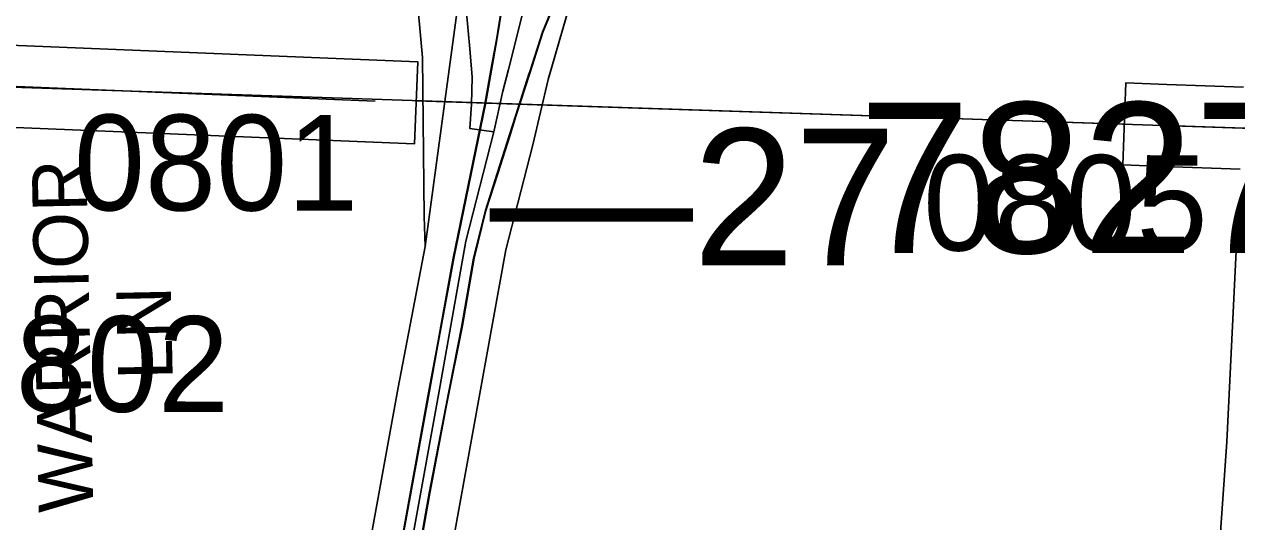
# Model space of a CAD drawing. Extents: x -132.8 to -73.3, y -60 to -26.
# Drawn here: x -108.541 to -107.653, y -34.051 to -33.687 of the extents above; entities that cross this region are included whole.
import ezdxf

# ---------------------------------------------------------------- set-up
doc = ezdxf.new("R2010")
doc.units = 0
for name, color, linetype in [('tdCoDivCarto', 7, 'Continuous'), ('tdCoInt', 7, 'Continuous'), ('tdCoIntCL', 7, 'Continuous'), ('tdCoIntRamp', 7, 'Continuous'), ('tdCoIntRte', 7, 'Continuous'), ('tdCoPrimary', 7, 'Continuous'), ('tdCoSecRdNmbr', 7, 'Continuous'), ('tdCoSecRdTxt', 7, 'Continuous'), ('tdCoSecRteBand', 7, 'Continuous'), ('tdCoSecRteCL', 7, 'Continuous'), ('tdCoSectLine', 7, 'Continuous'), ('tdCoSectLinePart', 7, 'Continuous'), ('tdCoStrucPriMaintName', 7, 'Continuous'), ('tdCoSurfGravel', 7, 'Continuous'), ('tdStHwyIntRefPost1', 7, 'Continuous')]:
    doc.layers.add(name, color=color, linetype=linetype)

msp = doc.modelspace()

# ---------------------------------------------------------------- linework, layer by layer
at = {"layer": 'tdCoDivCarto'}
for p, q in [((-108.18298, -33.62459), (-108.19482, -33.69808)), ((-108.16112, -33.69255), (-108.13525, -33.62936)), ((-108.1707, -33.72239), (-108.16112, -33.69255)), ((-108.1707, -33.72239), (-108.16112, -33.69255)), ((-108.19482, -33.69808), (-108.19804, -33.71621)), ((-108.19804, -33.71621), (-108.2032, -33.74518)), ((-108.1806, -33.75322), (-108.1707, -33.72239)), ((-108.2032, -33.74518), (-108.20659, -33.76167)), ((-108.18518, -33.76763), (-108.1806, -33.75322)), ((-108.20659, -33.76167), (-108.22638, -33.85788)), ((-108.19416, -33.79588), (-108.18518, -33.76763)), ((-108.20279, -33.82301), (-108.19416, -33.79588)), ((-108.21143, -33.85778), (-108.20279, -33.82301)), ((-108.22006, -33.9071), (-108.21143, -33.85778)), ((-108.22638, -33.85788), (-108.22833, -33.86851)), ((-108.22833, -33.86851), (-108.23822, -33.92249)), ((-108.23189, -33.96678), (-108.22006, -33.9071)), ((-108.23822, -33.92249), (-108.24441, -33.95648)), ((-108.24441, -33.95648), (-108.27792, -34.14049)), ((-108.24398, -34.02991), (-108.23189, -33.96678)), ((-108.2568, -34.10291), (-108.24398, -34.02991))]:
    msp.add_line(p, q, dxfattribs=at)
for points in [[(-108.16112, -33.69255), (-108.13525, -33.62936), (-108.11848, -33.583), (-108.11499, -33.57349), (-108.11111, -33.56415), (-108.10684, -33.55497), (-108.10219, -33.54599), (-108.09716, -33.5372), (-108.09178, -33.52863), (-108.08604, -33.5203), (-108.07995, -33.51221), (-108.07353, -33.50439), (-108.06679, -33.49684), (-108.05974, -33.48958), (-108.05239, -33.48263), (-108.03414, -33.46857), (-107.99246, -33.43528), (-107.93574, -33.39557), (-107.90205, -33.37275)], [(-108.16112, -33.69255), (-108.13525, -33.62936), (-108.11848, -33.583), (-108.11499, -33.57349), (-108.11111, -33.56415), (-108.10684, -33.55497), (-108.10219, -33.54599), (-108.09716, -33.5372), (-108.09178, -33.52863), (-108.08604, -33.5203), (-108.07995, -33.51221), (-108.07353, -33.50439), (-108.06679, -33.49684), (-108.05974, -33.48958), (-108.05239, -33.48263), (-108.03414, -33.46857), (-107.99246, -33.43528), (-107.93574, -33.39557), (-107.90205, -33.37275)], [(-108.16112, -33.69255), (-108.13525, -33.62936), (-108.11848, -33.583), (-108.11499, -33.57349), (-108.11111, -33.56415), (-108.10684, -33.55497), (-108.10219, -33.54599), (-108.09716, -33.5372), (-108.09178, -33.52863), (-108.08604, -33.5203), (-108.07995, -33.51221), (-108.07353, -33.50439), (-108.06679, -33.49684), (-108.05974, -33.48958), (-108.05239, -33.48263), (-108.03414, -33.46857), (-107.99246, -33.43528), (-107.93574, -33.39557), (-107.90249, -33.37304)], [(-108.17385, -33.57822), (-108.17385, -33.57823), (-108.18298, -33.62459), (-108.19482, -33.69808), (-108.19804, -33.71621)], [(-108.17385, -33.57822), (-108.17385, -33.57823), (-108.18298, -33.62459), (-108.19482, -33.69808), (-108.19804, -33.71621)], [(-108.17385, -33.57822), (-108.17385, -33.57823), (-108.18298, -33.62459), (-108.19482, -33.69808), (-108.19804, -33.71621)], [(-108.17041, -33.72148), (-108.16112, -33.69255)], [(-108.17041, -33.72148), (-108.16112, -33.69255)], [(-108.19804, -33.71621), (-108.2032, -33.74518), (-108.20659, -33.76167)], [(-108.19804, -33.71621), (-108.2032, -33.74518), (-108.20659, -33.76167)], [(-108.19804, -33.71621), (-108.2032, -33.74518), (-108.20659, -33.76167)], [(-108.18518, -33.76763), (-108.1806, -33.75322), (-108.1707, -33.72239)], [(-108.18518, -33.76763), (-108.1806, -33.75322), (-108.1707, -33.72239)], [(-108.18518, -33.76763), (-108.1806, -33.75322), (-108.1707, -33.72239)], [(-108.1707, -33.72239), (-108.17041, -33.72148)], [(-108.1707, -33.72239), (-108.17041, -33.72148)], [(-108.36186, -34.66073), (-108.34903, -34.60401), (-108.333, -34.51893), (-108.31105, -34.39809), (-108.29231, -34.30019), (-108.27727, -34.21758), (-108.2568, -34.10291), (-108.24398, -34.02991), (-108.23189, -33.96678), (-108.22006, -33.9071), (-108.21143, -33.85778), (-108.20279, -33.82301), (-108.19416, -33.79588), (-108.18518, -33.76763)], [(-108.36186, -34.66073), (-108.34903, -34.60401), (-108.333, -34.51893), (-108.31105, -34.39809), (-108.29231, -34.30019), (-108.27727, -34.21758), (-108.2568, -34.10291), (-108.24398, -34.02991), (-108.23189, -33.96678), (-108.22006, -33.9071), (-108.21143, -33.85778), (-108.20279, -33.82301), (-108.19416, -33.79588), (-108.18518, -33.76763)], [(-108.36186, -34.66073), (-108.34903, -34.60401), (-108.333, -34.51893), (-108.31105, -34.39809), (-108.29231, -34.30019), (-108.27727, -34.21758), (-108.2568, -34.10291), (-108.24398, -34.02991), (-108.23189, -33.96678), (-108.22006, -33.9071), (-108.21143, -33.85778), (-108.20279, -33.82301), (-108.19416, -33.79588), (-108.18518, -33.76763)], [(-108.20659, -33.76167), (-108.22638, -33.85788), (-108.22833, -33.86851)], [(-108.20659, -33.76167), (-108.22638, -33.85788), (-108.22833, -33.86851)], [(-108.20659, -33.76167), (-108.22638, -33.85788), (-108.22833, -33.86851)], [(-108.22833, -33.86851), (-108.23822, -33.92249), (-108.24441, -33.95648)], [(-108.22833, -33.86851), (-108.23822, -33.92249), (-108.24441, -33.95648)], [(-108.22833, -33.86851), (-108.23822, -33.92249), (-108.24441, -33.95648)], [(-108.24441, -33.95648), (-108.27792, -34.14049), (-108.28729, -34.19474), (-108.2974, -34.24678), (-108.31491, -34.34567), (-108.33489, -34.45319), (-108.3561, -34.56687), (-108.37188, -34.64159), (-108.38396, -34.68697)], [(-108.24441, -33.95648), (-108.27792, -34.14049), (-108.28729, -34.19474), (-108.2974, -34.24678), (-108.31491, -34.34567), (-108.33489, -34.45319), (-108.3561, -34.56687), (-108.37188, -34.64159), (-108.38396, -34.68697)], [(-108.24441, -33.95648), (-108.27792, -34.14049), (-108.28729, -34.19474), (-108.2974, -34.24678), (-108.31491, -34.34567), (-108.33489, -34.45319), (-108.3561, -34.56687), (-108.37188, -34.64159), (-108.38396, -34.68697)]]:
    msp.add_lwpolyline(points, dxfattribs=at)
at = {"layer": 'tdCoInt'}
for points in [[(-109.57588, -37.23592), (-109.43635, -37.1553), (-109.37782, -37.1179), (-109.33741, -37.08537), (-109.28904, -37.03622), (-109.2517, -36.98597), (-109.23258, -36.95775), (-109.20821, -36.91252), (-109.1684, -36.81961), (-108.76416, -35.77517), (-108.48192, -35.05478), (-108.36468, -34.74738), (-108.34277, -34.67819), (-108.32897, -34.6155), (-108.26012, -34.24941), (-108.18818, -33.85183), (-108.16839, -33.77484), (-108.15732, -33.72716), (-108.13362, -33.64515)], [(-109.5769, -37.16713), (-109.46692, -37.10366), (-109.41279, -37.06911), (-109.37793, -37.04105), (-109.33494, -36.99742), (-109.30075, -36.95139), (-109.28396, -36.92661), (-109.2623, -36.88642), (-109.22401, -36.79706), (-108.82004, -35.75333), (-108.53775, -35.0328), (-108.42136, -34.72761), (-108.40079, -34.66265), (-108.31912, -34.2385), (-108.26716, -33.95246), (-108.24741, -33.84928)]]:
    msp.add_lwpolyline(points, dxfattribs=at)
at = {"layer": 'tdCoIntCL'}
for points in [[(-108.37581, -33.26498), (-108.37977, -33.29816), (-108.35313, -33.31666), (-108.32502, -33.34083), (-108.30899, -33.35686), (-108.29271, -33.37659), (-108.27644, -33.39952), (-108.26189, -33.42541), (-108.24857, -33.45599), (-108.24019, -33.48213), (-108.23451, -33.50951), (-108.2286, -33.55784), (-108.21821, -33.66491), (-108.21453, -33.70458), (-108.21296, -33.72546), (-108.21335, -33.74529), (-108.21467, -33.76289), (-108.19704, -33.76545)], [(-108.19704, -33.76545), (-108.19049, -33.7357), (-108.18639, -33.71976), (-108.15135, -33.58089)], [(-109.16602, -36.72953), (-108.90444, -36.05322), (-108.7921, -35.76425), (-108.77786, -35.72801), (-108.77475, -35.72042), (-108.6574, -35.42107), (-108.50984, -35.04379), (-108.48636, -34.98454), (-108.45338, -34.89623), (-108.44332, -34.8694), (-108.39302, -34.73749), (-108.37178, -34.67042), (-108.35837, -34.6095), (-108.28962, -34.24396), (-108.23764, -33.95778), (-108.21752, -33.84544), (-108.19704, -33.76545)]]:
    msp.add_lwpolyline(points, dxfattribs=at)
at = {"layer": 'tdCoIntRamp'}
for points in [[(-108.24741, -33.84928), (-108.21596, -33.6189), (-108.19938, -33.51526), (-108.17616, -33.43566), (-108.15875, -33.39503), (-108.12123, -33.33223), (-108.10465, -33.31067), (-108.08019, -33.29118), (-108.05311, -33.27506), (-108.02836, -33.26382), (-107.99541, -33.25574), (-107.78177, -33.23296)], [(-108.51048, -33.27356), (-108.45414, -33.30849), (-108.42085, -33.3316), (-108.38571, -33.36181), (-108.36567, -33.38185), (-108.34533, -33.40651), (-108.32498, -33.43518), (-108.3068, -33.46755), (-108.29015, -33.50577), (-108.27967, -33.53845), (-108.27258, -33.57266), (-108.26301, -33.60838), (-108.25413, -33.65732), (-108.24934, -33.71094), (-108.24792, -33.82728), (-108.24741, -33.84928)]]:
    msp.add_lwpolyline(points, dxfattribs=at)
at = {"layer": 'tdCoIntRte'}
for points in [[(-108.10184, -33.39564), (-108.11702, -33.41251), (-108.1178, -33.41369), (-108.12417, -33.42336), (-108.13798, -33.44654), (-108.14859, -33.47046), (-108.15796, -33.49857), (-108.16585, -33.53285), (-108.17423, -33.57822), (-108.17423, -33.57823), (-108.18336, -33.62459), (-108.19519, -33.69808), (-108.19842, -33.71621), (-108.20358, -33.74518), (-108.20697, -33.76167), (-108.22676, -33.85788), (-108.22871, -33.86851), (-108.2386, -33.92249), (-108.24479, -33.95648), (-108.2783, -34.14049)], [(-108.10184, -33.39564), (-108.11702, -33.41251), (-108.1178, -33.41369), (-108.12417, -33.42336), (-108.13798, -33.44654), (-108.14859, -33.47046), (-108.15796, -33.49857), (-108.16585, -33.53285), (-108.17423, -33.57822), (-108.17423, -33.57823), (-108.18336, -33.62459), (-108.19519, -33.69808), (-108.19842, -33.71621), (-108.20358, -33.74518), (-108.20697, -33.76167), (-108.22676, -33.85788), (-108.22871, -33.86851), (-108.2386, -33.92249), (-108.24479, -33.95648), (-108.2783, -34.14049)], [(-108.25718, -34.10291), (-108.24436, -34.02991), (-108.23227, -33.96678), (-108.22044, -33.9071), (-108.2118, -33.85778), (-108.20317, -33.82301), (-108.19454, -33.79588), (-108.18556, -33.76763), (-108.18098, -33.75322), (-108.17079, -33.72148), (-108.1615, -33.69255), (-108.13563, -33.62936)], [(-108.25718, -34.10291), (-108.24436, -34.02991), (-108.23227, -33.96678), (-108.22044, -33.9071), (-108.2118, -33.85778), (-108.20317, -33.82301), (-108.19454, -33.79588), (-108.18556, -33.76763), (-108.18098, -33.75322), (-108.17108, -33.72239), (-108.17079, -33.72148), (-108.1615, -33.69255), (-108.13563, -33.62936)]]:
    msp.add_lwpolyline(points, dxfattribs=at)
at = {"layer": 'tdCoPrimary'}
msp.add_line((-108.1707, -33.72239), (-108.16112, -33.69255), dxfattribs=at)
msp.add_line((-108.1707, -33.72239), (-108.16112, -33.69255), dxfattribs=at)
for points in [[(-108.16112, -33.69255), (-108.13525, -33.62936), (-108.11848, -33.583), (-108.11499, -33.57349), (-108.11111, -33.56415), (-108.10684, -33.55497), (-108.10219, -33.54599), (-108.09716, -33.5372), (-108.09178, -33.52863), (-108.08604, -33.5203), (-108.07995, -33.51221), (-108.07353, -33.50439), (-108.06679, -33.49684), (-108.05974, -33.48958), (-108.05239, -33.48263), (-108.03414, -33.46857), (-107.99246, -33.43528), (-107.93574, -33.39557), (-107.90249, -33.37304)], [(-108.16112, -33.69255), (-108.13525, -33.62936), (-108.11848, -33.583), (-108.11499, -33.57349), (-108.11111, -33.56415), (-108.10684, -33.55497), (-108.10219, -33.54599), (-108.09716, -33.5372), (-108.09178, -33.52863), (-108.08604, -33.5203), (-108.07995, -33.51221), (-108.07353, -33.50439), (-108.06679, -33.49684), (-108.05974, -33.48958), (-108.05239, -33.48263), (-108.03414, -33.46857), (-107.99246, -33.43528), (-107.93574, -33.39557), (-107.90249, -33.37304)], [(-108.10146, -33.39564), (-108.11664, -33.41251), (-108.11742, -33.41369), (-108.12379, -33.42336), (-108.1376, -33.44654), (-108.14821, -33.47046), (-108.15758, -33.49857), (-108.16547, -33.53285), (-108.17385, -33.57822), (-108.17385, -33.57823), (-108.18298, -33.62459), (-108.19482, -33.69808), (-108.19804, -33.71621), (-108.2032, -33.74518), (-108.20659, -33.76167), (-108.22638, -33.85788), (-108.22833, -33.86851), (-108.23822, -33.92249), (-108.24441, -33.95648), (-108.27792, -34.14049)], [(-108.17385, -33.57822), (-108.17385, -33.57823), (-108.18298, -33.62459), (-108.19482, -33.69808), (-108.19804, -33.71621)], [(-108.17385, -33.57822), (-108.17385, -33.57823), (-108.18298, -33.62459), (-108.19482, -33.69808), (-108.19804, -33.71621)], [(-108.2568, -34.10291), (-108.24398, -34.02991), (-108.23189, -33.96678), (-108.22006, -33.9071), (-108.21143, -33.85778), (-108.20279, -33.82301), (-108.19416, -33.79588), (-108.18518, -33.76763), (-108.1806, -33.75322), (-108.1707, -33.72239), (-108.16112, -33.69255), (-108.13525, -33.62936)], [(-108.19804, -33.71621), (-108.2032, -33.74518), (-108.20659, -33.76167)], [(-108.19804, -33.71621), (-108.2032, -33.74518), (-108.20659, -33.76167)], [(-108.18518, -33.76763), (-108.1806, -33.75322), (-108.1707, -33.72239)], [(-108.18518, -33.76763), (-108.1806, -33.75322), (-108.1707, -33.72239)], [(-108.36186, -34.66073), (-108.34903, -34.60401), (-108.333, -34.51893), (-108.31105, -34.39809), (-108.29231, -34.30019), (-108.27727, -34.21758), (-108.2568, -34.10291), (-108.24398, -34.02991), (-108.23189, -33.96678), (-108.22006, -33.9071), (-108.21143, -33.85778), (-108.20279, -33.82301), (-108.19416, -33.79588), (-108.18518, -33.76763)], [(-108.36186, -34.66073), (-108.34903, -34.60401), (-108.333, -34.51893), (-108.31105, -34.39809), (-108.29231, -34.30019), (-108.27727, -34.21758), (-108.2568, -34.10291), (-108.24398, -34.02991), (-108.23189, -33.96678), (-108.22006, -33.9071), (-108.21143, -33.85778), (-108.20279, -33.82301), (-108.19416, -33.79588), (-108.18518, -33.76763)], [(-108.20659, -33.76167), (-108.22638, -33.85788), (-108.22833, -33.86851)], [(-108.20659, -33.76167), (-108.22638, -33.85788), (-108.22833, -33.86851)], [(-108.22833, -33.86851), (-108.23822, -33.92249), (-108.24441, -33.95648)], [(-108.22833, -33.86851), (-108.23822, -33.92249), (-108.24441, -33.95648)], [(-108.24441, -33.95648), (-108.27792, -34.14049), (-108.28729, -34.19474), (-108.2974, -34.24678), (-108.31491, -34.34567), (-108.33489, -34.45319), (-108.3561, -34.56687), (-108.37188, -34.64159), (-108.38396, -34.68697)], [(-108.24441, -33.95648), (-108.27792, -34.14049), (-108.28729, -34.19474), (-108.2974, -34.24678), (-108.31491, -34.34567), (-108.33489, -34.45319), (-108.3561, -34.56687), (-108.37188, -34.64159), (-108.38396, -34.68697)]]:
    msp.add_lwpolyline(points, dxfattribs=at)
at = {"layer": 'tdCoSecRteBand'}
for points in [[(-108.55094, -33.70196), (-108.28263, -33.71305), (-108.25266, -33.71429), (-108.25514, -33.77424), (-108.28511, -33.773), (-108.55305, -33.76192)], [(-107.65072, -33.79267), (-107.70659, -33.79069), (-107.73657, -33.78963), (-107.73445, -33.72967), (-107.70447, -33.73073), (-107.64825, -33.73272)], [(-107.66615, -34.73157), (-107.66521, -34.64913), (-107.66521, -34.64906), (-107.6652, -34.64898), (-107.66224, -34.47167), (-107.66224, -34.47165), (-107.66224, -34.47163), (-107.65929, -34.30632), (-107.6588, -34.23881), (-107.65927, -34.21407), (-107.66136, -34.18992), (-107.66394, -34.16828), (-107.66755, -34.14541), (-107.66778, -34.144), (-107.66786, -34.14257), (-107.66885, -34.12654), (-107.66895, -34.12499), (-107.66888, -34.12344), (-107.66765, -34.09409), (-107.66763, -34.09367), (-107.6676, -34.09324), (-107.66047, -33.9922), (-107.65235, -33.82758)]]:
    msp.add_lwpolyline(points, dxfattribs=at)
at = {"layer": 'tdCoSecRteCL'}
msp.add_line((-107.70553, -33.76071), (-107.61934, -33.76376), dxfattribs=at)
msp.add_lwpolyline([(-108.60101, -33.73114), (-108.55218, -33.73193), (-108.28387, -33.74303)], dxfattribs=at)
at = {"layer": 'tdCoSectLine'}
msp.add_lwpolyline([(-108.60139, -33.73114), (-107.61971, -33.76376)], dxfattribs=at)
at = {"layer": 'tdCoSectLinePart'}
msp.add_lwpolyline([(-108.25422, -33.74267), (-107.73589, -33.7599)], dxfattribs=at)
at = {"layer": 'tdCoSurfGravel'}
for points in [[(-109.55642, -33.71851), (-109.50359, -33.71935), (-109.41604, -33.71985), (-109.165, -33.72527), (-109.10983, -33.72454), (-108.76426, -33.72848), (-108.60101, -33.73114), (-108.55218, -33.73193), (-108.28387, -33.74303)], [(-107.70553, -33.76071), (-107.61934, -33.76376), (-107.55929, -33.76589), (-107.37461, -33.77068), (-107.29296, -33.77279), (-106.79185, -33.78685), (-106.35561, -33.79647), (-106.12517, -33.80066)]]:
    msp.add_lwpolyline(points, dxfattribs=at)

# ---------------------------------------------------------------- texts
at = {"layer": 'tdCoSecRdNmbr'}
for s, rotation, p in [('0801', 359.91837, (-108.50448, -33.82285)), ('0805', 359.91893, (-107.88285, -33.85228)), ('0802', 359.91835, (-108.59909, -33.97013))]:
    msp.add_text(s, height=0.07, rotation=rotation, dxfattribs=at).set_placement(p)
at = {"layer": 'tdCoSecRdTxt'}
for s, p in [('WARRIOR', (-108.49008, -34.04356)), ('LN', (-108.43205, -33.94646))]:
    msp.add_text(s, height=0.04, rotation=91.17062, dxfattribs=at).set_placement(p)
at = {"layer": 'tdCoStrucPriMaintName'}
msp.add_text('78273S080', height=0.11, dxfattribs=at).set_placement((-107.92992, -33.85406))
msp.add_text('78273S080', height=0.11, dxfattribs=at).set_placement((-107.92992, -33.85406))
msp.add_text('78273S080', height=0.11, dxfattribs=at).set_placement((-107.92992, -33.85406))
at = {"layer": 'tdStHwyIntRefPost1'}
msp.add_text('‒‒27', height=0.1, dxfattribs=at).set_placement((-108.20001, -33.86307))

doc.saveas('drawing.dxf')
